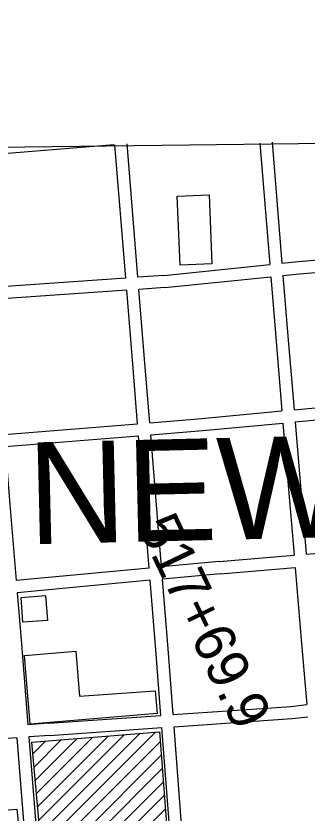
# Model space of a CAD drawing. Extents: x 3677843 to 3715951, y 511991 to 537744.
# Drawn here: x 3685577 to 3686291, y 533993 to 535951 of the extents above; entities that cross this region are included whole.
import ezdxf

# ---------------------------------------------------------------- set-up
doc = ezdxf.new("R2010")
doc.units = 0
for name, color, linetype in [('V-BLDG-OTLN', 7, 'Continuous'), ('V-GRID-FRAM', 7, 'Continuous'), ('V-ROAD-CNTR', 7, 'Continuous'), ('V-SURV-IDEN', 7, 'Continuous'), ('V-TOPO-GNAM-IDEN', 7, 'Continuous')]:
    doc.layers.add(name, color=color, linetype=linetype)

msp = doc.modelspace()

# ---------------------------------------------------------------- linework, layer by layer
at = {"layer": 'V-BLDG-OTLN'}
for p, q in [((3685635.5, 533943.6), (3685880.4, 534188.5)), ((3685660.5, 533933.2), (3685918.9, 534191.6)), ((3685618.4, 534138.7), (3685649.4, 534169.7)), ((3685621.3, 534106.2), (3685687.9, 534172.8)), ((3685624.1, 534073.6), (3685726.4, 534175.9)), ((3685627, 534041.1), (3685764.9, 534179.1)), ((3685629.8, 534008.6), (3685803.4, 534182.2)), ((3685632.6, 533976.1), (3685841.9, 534185.3)), ((3685700.5, 533937.9), (3685930.9, 534168.3)), ((3685740.6, 533942.6), (3685933.4, 534135.5)), ((3685780.6, 533947.3), (3685935.9, 534102.6)), ((3685820.7, 533952), (3685938.4, 534069.7)), ((3685860.7, 533956.7), (3685940.9, 534036.9)), ((3685900.8, 533961.4), (3685943.4, 534004))]:
    msp.add_line(p, q, dxfattribs=at)
for points in [[(3686050.6, 535511.6), (3686057.6, 535342.1), (3685979.4, 535338.9), (3685972.5, 535508.4)], [(3685593.9, 534461.7), (3685589.2, 534522.7), (3685649.4, 534527.3), (3685654, 534466.3)], [(3685611.5, 534211.8), (3685597.6, 534380.6), (3685723.6, 534390.9), (3685732.6, 534280.7), (3685918.4, 534293.3), (3685923.2, 534237.4)], [(3685616, 534167), (3685929.1, 534192.4), (3685946.2, 533966.7), (3685636.6, 533930.4)], [(3685578.9, 534003.1), (3685582, 533972), (3685586, 533972), (3685589.9, 533926.6), (3685488.9, 533918.1), (3685485.3, 534004.9), (3685517.2, 534007.9), (3685520.2, 533970), (3685508.7, 533968.5), (3685508.9, 533950.2), (3685521.1, 533951.7), (3685537.6, 533999.3)]]:
    msp.add_lwpolyline(points, close=True, dxfattribs=at)
at = {"layer": 'V-GRID-FRAM'}
msp.add_lwpolyline([(3681899.6, 535587.1), (3713561.2, 535950.9), (3713778.1, 517769.3), (3682100.6, 517405.3), (3681899.6, 535587.1)], dxfattribs=at)
at = {"layer": 'V-ROAD-CNTR'}
for points in [[(3686175.4, 535638.4), (3686199.6, 535340.4)], [(3686205.3, 535640.9), (3686229.4, 535343.4)], [(3685495.4, 535608.8), (3685817.5, 535635.2)], [(3685846.2, 535307.1), (3685819.6, 535634.4)], [(3685876.1, 535309.2), (3685849.5, 535636.8)], [(3686229.4, 535343.4), (3686269.9, 535347.6), (3686561.6, 535372)], [(3685939.3, 535313.6), (3686199.6, 535340.4)], [(3686231.8, 535313.5), (3686272.7, 535317.7), (3686564.2, 535342.1)], [(3685846.2, 535307.1), (3685528.4, 535285), (3685519.1, 535284.1)], [(3685939.8, 535313.6), (3685876.1, 535309.2)], [(3685942.4, 535283.7), (3686202, 535310.5)], [(3686202, 535310.5), (3686213.2, 535172.1), (3686229.3, 534980.8)], [(3686231.8, 535313.5), (3686243.1, 535174.6), (3686259.2, 534983.6)], [(3685848.6, 535277.2), (3685530.9, 535255.1), (3685521.3, 535254.2)], [(3685875.1, 534949.5), (3685864.1, 535085.9), (3685848.6, 535277.2)], [(3685941.9, 535283.7), (3685878.5, 535279.3)], [(3685905, 534952), (3685894, 535088.4), (3685878.5, 535279.3)], [(3686259.2, 534983.6), (3686561.3, 535011.9), (3686586.9, 535013)], [(3686032.4, 534962.3), (3686229.3, 534980.8)], [(3686261.7, 534953.7), (3686563.4, 534981.9), (3686589, 534983)], [(3685905, 534952), (3686032.6, 534962.3)], [(3686261.7, 534953.7), (3686289.1, 534629)], [(3685548.1, 534923), (3685875.1, 534949.5)], [(3685907.5, 534922.1), (3686035.1, 534932.4)], [(3686035.2, 534932.4), (3686231.9, 534950.9)], [(3686231.9, 534950.9), (3686259.2, 534626.5)], [(3685550.5, 534893.1), (3685877.6, 534919.6)], [(3685903.9, 534594.8), (3685877.6, 534919.6)], [(3685933.8, 534597.6), (3685907.5, 534922.1)], [(3685550.5, 534893.1), (3685561.8, 534750.9), (3685577.4, 534564)], [(3686289.1, 534629), (3686615.9, 534656.7)], [(3686075.7, 534611), (3686259.2, 534626.5)], [(3686075.6, 534611), (3685933.8, 534597.6)], [(3685903.9, 534594.8), (3685577.4, 534564)], [(3686078.4, 534581.1), (3685936.2, 534567.7)], [(3686078.3, 534581.1), (3686261.7, 534596.6)], [(3686261.7, 534596.6), (3686275.9, 534428.7), (3686290.3, 534259.5)], [(3685906.3, 534564.9), (3685579.9, 534534.1)], [(3685932.5, 534233), (3685920.2, 534394.3), (3685906.3, 534564.9)], [(3685962.4, 534235.1), (3685950.1, 534396.7), (3685936.2, 534567.7)], [(3685579.9, 534534.1), (3685590.2, 534409.1), (3685606.1, 534210.1)], [(3685962.4, 534235.1), (3686251.8, 534255.3)], [(3686251.2, 534255.3), (3686290.3, 534259.5)], [(3685657.3, 534213.8), (3685932.5, 534233)], [(3686254.4, 534225.5), (3686292.9, 534229.6)], [(3685657.3, 534213.8), (3685606.1, 534210.1)], [(3685964.7, 534205.2), (3686253.9, 534225.4)], [(3685659.4, 534183.9), (3685934.8, 534203.1)], [(3685954.1, 533950.2), (3685934.8, 534203.1)], [(3685983.9, 533953.4), (3685964.7, 534205.2)], [(3685578.6, 534178), (3685349.2, 534161.4), (3685053.1, 534134.2), (3684806.2, 534113.2), (3684787.3, 534096.8)], [(3685578.6, 534178), (3685599.9, 533911.4)], [(3685659.5, 534183.9), (3685608.5, 534180.2)], [(3685608.5, 534180.2), (3685629.7, 533914.7)]]:
    msp.add_lwpolyline(points, dxfattribs=at)

# ---------------------------------------------------------------- texts
at = {"layer": 'V-SURV-IDEN'}
msp.add_text('   517+69.9  ', height=100, rotation=295.5714, dxfattribs=at).set_placement((3685826.2, 534797.9))
at = {"layer": 'V-TOPO-GNAM-IDEN'}
msp.add_text('NEW', height=250, rotation=1.3443, dxfattribs=at).set_placement((3685608.4, 534653.2))

doc.saveas('drawing.dxf')
